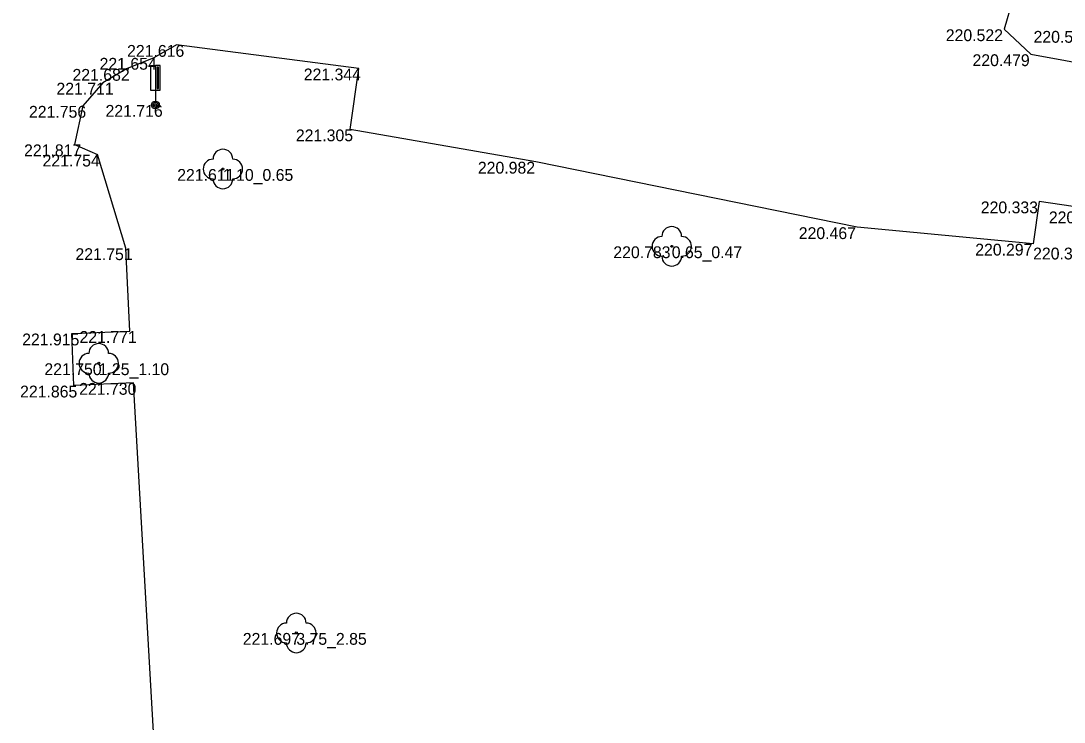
# Model space of a CAD drawing. Extents: x -599516 to -599132, y -1163668 to -1163119.
# Drawn here: x -599302.12 to -599275.68, y -1163203.21 to -1163185.42 of the extents above; entities that cross this region are included whole.
import ezdxf

# ---------------------------------------------------------------- set-up
doc = ezdxf.new("R2010")
doc.units = 0
for name, color, linetype in [('Bod-oznac1', 7, 'Continuous'), ('Bod-vyska1', 7, 'Continuous'), ('Z_komunikace', 7, 'Continuous'), ('Z_obvod-kmene-spodek-ve-vysce1_2m', 7, 'Continuous'), ('Z_stromy-kere', 7, 'Continuous'), ('Z_znacky-ostatni-orientacni-sloupek', 7, 'Continuous')]:
    doc.layers.add(name, color=color, linetype=linetype)

msp = doc.modelspace()

# ---------------------------------------------------------------- linework, layer by layer
at = {"layer": 'Bod-oznac1'}
for p, q in [((-599277.196, -1163185.63), (-599277.196, -1163185.63)), ((-599298.18, -1163186.028), (-599298.18, -1163186.028)), ((-599276.518, -1163186.264), (-599276.518, -1163186.264)), ((-599298.75, -1163186.355), (-599298.75, -1163186.355)), ((-599299.449, -1163186.636), (-599299.449, -1163186.636)), ((-599293.552, -1163186.626), (-599293.552, -1163186.626)), ((-599300.049, -1163186.986), (-599300.049, -1163186.986)), ((-599300.55, -1163187.573), (-599300.55, -1163187.573)), ((-599298.713, -1163187.55), (-599298.713, -1163187.55)), ((-599293.776, -1163188.171), (-599293.776, -1163188.171)), ((-599300.766, -1163188.551), (-599300.766, -1163188.551)), ((-599300.182, -1163188.811), (-599300.182, -1163188.811)), ((-599297.002, -1163189.175), (-599297.002, -1163189.175)), ((-599289.07, -1163188.992), (-599289.07, -1163188.992)), ((-599276.309, -1163189.999), (-599276.309, -1163189.999)), ((-599280.922, -1163190.653), (-599280.922, -1163190.653)), ((-599299.465, -1163191.186), (-599299.465, -1163191.186)), ((-599285.623, -1163191.137), (-599285.623, -1163191.137)), ((-599276.46, -1163191.071), (-599276.46, -1163191.071)), ((-599300.828, -1163193.35), (-599300.828, -1163193.35)), ((-599299.359, -1163193.287), (-599299.359, -1163193.287)), ((-599300.149, -1163194.105), (-599300.149, -1163194.105)), ((-599300.777, -1163194.672), (-599300.777, -1163194.672)), ((-599299.267, -1163194.604), (-599299.267, -1163194.604)), ((-599295.14, -1163200.948), (-599295.14, -1163200.948))]:
    msp.add_line(p, q, dxfattribs=at)
at = {"layer": 'Z_komunikace'}
for points in [[(-599279.275, -1163184.019), (-599276.985, -1163184.901), (-599277.196, -1163185.63), (-599276.518, -1163186.264), (-599273.979, -1163186.727), (-599273.67, -1163185.479), (-599266.907, -1163186.706), (-599267.128, -1163187.906), (-599265.539, -1163188.155), (-599265.356, -1163187.018), (-599262.357, -1163187.687), (-599260.638, -1163187.786), (-599259.57, -1163187.805), (-599259.259, -1163187.688), (-599256.531, -1163183.407), (-599257.395, -1163182.738), (-599257.713, -1163181.822), (-599257.664, -1163181.295), (-599257.829, -1163180.839), (-599258.581, -1163180.325), (-599259.321, -1163180.018), (-599260.428, -1163179.865), (-599268.208, -1163178.397), (-599277.928, -1163176.521)], [(-599274.585, -1163190.252), (-599276.309, -1163189.999), (-599276.46, -1163191.071), (-599280.922, -1163190.653), (-599289.07, -1163188.992), (-599293.776, -1163188.171), (-599293.552, -1163186.626), (-599298.18, -1163186.028), (-599298.75, -1163186.355), (-599299.449, -1163186.636), (-599300.049, -1163186.986), (-599300.55, -1163187.573), (-599300.766, -1163188.551), (-599300.182, -1163188.811)], [(-599298.351, -1163221.097), (-599298.381, -1163215.023), (-599299.674, -1163215.049), (-599299.679, -1163211.906), (-599298.204, -1163212.043), (-599298.625, -1163205.824), (-599299.267, -1163194.604), (-599300.777, -1163194.672), (-599300.828, -1163193.35), (-599299.359, -1163193.287), (-599299.465, -1163191.186), (-599300.182, -1163188.811)]]:
    msp.add_lwpolyline(points, dxfattribs=at)
at = {"layer": 'Z_stromy-kere'}
for centre in [(-599297.002, -1163189.175), (-599285.623, -1163191.137), (-599300.149, -1163194.105), (-599295.14, -1163200.948)]:
    msp.add_circle(centre, 0.025, dxfattribs=at)
for centre, start, end in [((-599297.002, -1163188.925), 0, 180), ((-599297.252, -1163189.175), 90, 270), ((-599296.752, -1163189.175), 270, 90), ((-599297.002, -1163189.425), 180, 0), ((-599285.623, -1163190.887), 0, 180), ((-599285.873, -1163191.137), 90, 270), ((-599285.373, -1163191.137), 270, 90), ((-599285.623, -1163191.387), 180, 0), ((-599300.149, -1163193.855), 0, 180), ((-599300.399, -1163194.105), 90, 270), ((-599299.899, -1163194.105), 270, 90), ((-599300.149, -1163194.355), 180, 0), ((-599295.14, -1163200.698), 0, 180), ((-599295.39, -1163200.948), 90, 270), ((-599294.89, -1163200.948), 270, 90), ((-599295.14, -1163201.198), 180, 0)]:
    msp.add_arc(centre, 0.25, start, end, dxfattribs=at)
at = {"layer": 'Z_znacky-ostatni-orientacni-sloupek'}
for p, q in [((-599298.838, -1163186.55), (-599298.838, -1163187.175)), ((-599298.838, -1163186.55), (-599298.713, -1163186.55)), ((-599298.838, -1163187.175), (-599298.713, -1163187.175)), ((-599298.713, -1163187.175), (-599298.713, -1163187.45))]:
    msp.add_line(p, q, dxfattribs=at)
for points in [[(-599298.713, -1163187.175), (-599298.588, -1163187.175), (-599298.588, -1163186.55), (-599298.713, -1163186.55)], [(-599298.671, -1163187.133), (-599298.63, -1163187.133), (-599298.63, -1163186.593), (-599298.671, -1163186.593)]]:
    msp.add_lwpolyline(points, close=True, dxfattribs=at)
for radius in [0.1, 0.065, 0.03]:
    msp.add_circle((-599298.713, -1163187.55), radius, dxfattribs=at)

# ---------------------------------------------------------------- texts
at = {"layer": 'Bod-vyska1'}
for s, p in [('220.522', (-599278.676, -1163185.93)), ('220.582', (-599276.451, -1163185.971)), ('221.616', (-599299.431, -1163186.328)), ('220.479', (-599277.999, -1163186.564)), ('221.654', (-599300.128, -1163186.655)), ('221.682', (-599300.815, -1163186.936)), ('221.344', (-599294.952, -1163186.926)), ('221.711', (-599301.221, -1163187.286)), ('221.756', (-599301.918, -1163187.873)), ('221.716', (-599299.977, -1163187.85)), ('221.305', (-599295.152, -1163188.471)), ('221.817', (-599302.042, -1163188.851)), ('221.754', (-599301.573, -1163189.111)), ('221.611', (-599298.16, -1163189.475)), ('220.982', (-599290.538, -1163189.292)), ('220.333', (-599277.789, -1163190.299)), ('220.250', (-599276.063, -1163190.552)), ('220.467', (-599282.403, -1163190.953)), ('221.751', (-599300.74, -1163191.486)), ('220.783', (-599287.104, -1163191.437)), ('220.297', (-599277.93, -1163191.371)), ('220.385', (-599276.462, -1163191.47)), ('221.915', (-599302.09, -1163193.65)), ('221.771', (-599300.636, -1163193.587)), ('221.750', (-599301.527, -1163194.405)), ('221.865', (-599302.143, -1163194.972)), ('221.730', (-599300.645, -1163194.904)), ('221.697', (-599296.497, -1163201.248))]:
    msp.add_text(s, height=0.3, dxfattribs=at).set_placement(p)
at = {"layer": 'Z_obvod-kmene-spodek-ve-vysce1_2m'}
for s, p in [('1.10_0.65', (-599297.002, -1163189.475)), ('0.65_0.47', (-599285.623, -1163191.437)), ('1.25_1.10', (-599300.149, -1163194.405)), ('3.75_2.85', (-599295.14, -1163201.248))]:
    msp.add_text(s, height=0.3, dxfattribs=at).set_placement(p)

doc.saveas('drawing.dxf')
